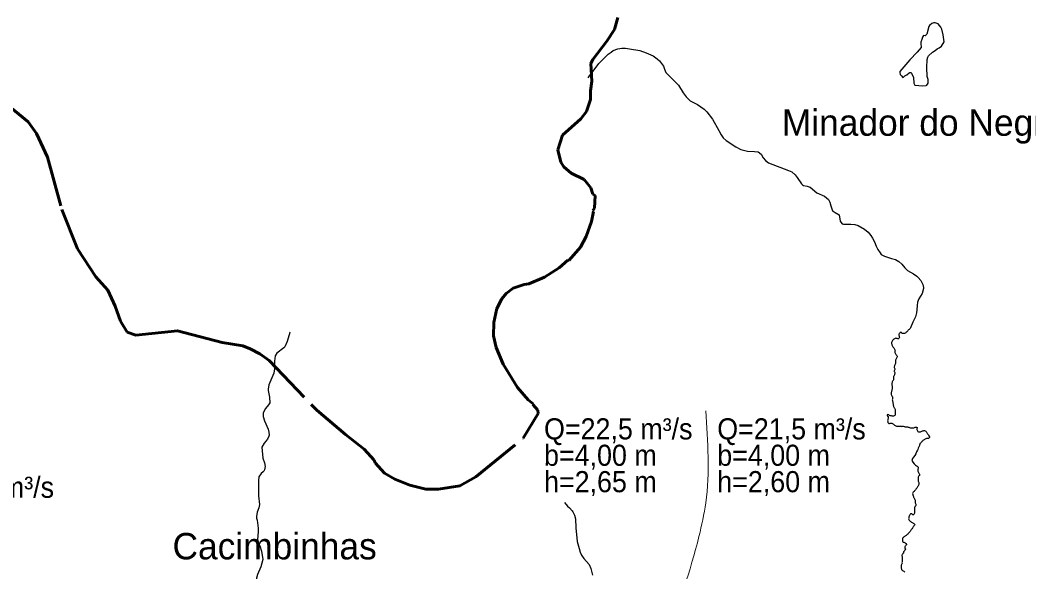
# Model space of a CAD drawing. Extents: x -1643653 to 4543381, y 1624270 to 13878484.
# Drawn here: x 717468 to 736555, y 8960656 to 8971104 of the extents above; entities that cross this region are included whole.
import ezdxf

# ---------------------------------------------------------------- set-up
doc = ezdxf.new("R2010")
doc.units = 0
doc.header["$LTSCALE"] = 160
doc.linetypes.add('LONG_DASH_SHORT_DASH', pattern=[9.9, 6, -1.2, 1.5, -1.2])
for name, color, linetype, lineweight in [('21', 7, 'Continuous', 25), ('24', 7, 'Continuous', 25), ('50', 7, 'Continuous', 13), ('60', 7, 'Continuous', 13), ('7', 7, 'LONG_DASH_SHORT_DASH', 60)]:
    doc.layers.add(name, color=color, linetype=linetype, lineweight=lineweight)
doc.layers.add('41', color=7, linetype='Continuous')

msp = doc.modelspace()

# ---------------------------------------------------------------- linework, layer by layer
at = {"layer": '21'}
for points in [[(734441.2, 8970498.9), (734303.8, 8970355.7), (734116.5, 8970129.9), (734113.1, 8970114.7), (734119.4, 8970075.5), (734145.2, 8970051.2), (734168.9, 8970019.5), (734181.4, 8970021.5), (734206.5, 8970050.8), (734247.2, 8970065.8), (734290.4, 8970107.4), (734303.5, 8970111.7), (734321.8, 8970111.1), (734333.6, 8970097.9), (734375, 8970020.5), (734381.7, 8969909.7), (734389.7, 8969884.2), (734396.2, 8969874.8), (734551.2, 8969860.5), (734613.7, 8969866.7), (734627.4, 8969872.6), (734648.3, 8969912.4), (734649.6, 8969980.8), (734634.3, 8970019.7), (734630.8, 8970039.7), (734623.8, 8970209), (734629.4, 8970357.2), (734643.8, 8970405.7), (734658.9, 8970427.2), (734730.6, 8970496.3), (734782.1, 8970530.8), (734817.5, 8970561.3), (734855.2, 8970579.8), (734904.2, 8970611.7), (734951.1, 8970691.3), (734935.8, 8970827.7), (734908.4, 8970936.3), (734891.3, 8970974.5), (734841.3, 8971037.1), (734782.7, 8971051.2)], [(734782.7, 8971051.2), (734756.2, 8971050.8), (734720.8, 8971040.1), (734672, 8971001.4), (734663.3, 8970981.6), (734624.9, 8970837.4), (734592.1, 8970806.3), (734562.4, 8970812), (734543.6, 8970783.7), (734532, 8970740.5), (734512.6, 8970689.2), (734508.8, 8970650.1), (734519.5, 8970599.8), (734514.8, 8970584.3), (734441.2, 8970498.9)]]:
    msp.add_lwpolyline(points, dxfattribs=at)
at = {"layer": '24'}
for points in [[(728214.3, 8970014.3), (728272, 8970092.8), (728331.6, 8970162.7), (728417.4, 8970282.5), (728594.8, 8970457.4), (728648.4, 8970499.8), (728691.9, 8970528.1), (728779.9, 8970559.1)], [(728779.9, 8970559.1), (728852.1, 8970572.7), (728924.3, 8970573), (729000.6, 8970564.2), (729191.8, 8970527), (729315.4, 8970483.8), (729446.4, 8970430), (729519.7, 8970374), (729562.9, 8970331.7), (729643.8, 8970234.4), (729657.8, 8970174.1), (729686.6, 8970110.8), (729928.3, 8969870.5), (730012.4, 8969726.4), (730069.7, 8969653.9), (730149.2, 8969579.5), (730284.8, 8969503.9), (730412, 8969418.7), (730463.2, 8969367.6), (730567.7, 8969229.8), (730688.7, 8969016.5), (730730.3, 8968933.7), (730772.2, 8968877.4), (730829.8, 8968823.3), (731008.2, 8968703.6), (731105.3, 8968654.8), (731233, 8968624.6), (731360.6, 8968619.3), (731432.2, 8968607.5), (731490.4, 8968564.6), (731529, 8968498.9), (731572, 8968444.1), (731629.2, 8968401.6), (732006.1, 8968259.5), (732068.7, 8968231.4), (732130.1, 8968177.5), (732172.3, 8968124.3), (732254.1, 8968003.8), (732270.8, 8967986), (732292.3, 8967973.5), (732359.4, 8967962.3), (732419.1, 8967940.3), (732541.4, 8967832.4), (732686.6, 8967768.5), (732762.4, 8967705.5), (732787.2, 8967659.9), (732807.8, 8967584.8), (732842.4, 8967493.1), (732851.1, 8967484), (732892.3, 8967462.8), (732967.3, 8967414.9), (732986, 8967300), (732997.8, 8967278.1), (733022.8, 8967248.5), (733047.5, 8967241.4), (733120.3, 8967238.6), (733188.8, 8967243.5), (733264.7, 8967233.7), (733328, 8967214.7), (733447.7, 8967146.1), (733512.9, 8967086.8), (733564.5, 8967027.4), (733599.2, 8966975.3), (733599.2, 8966975.3), (733635.8, 8966903.5)], [(733635.8, 8966903.5), (733667.4, 8966823.6), (733697.2, 8966763.3), (733739, 8966694.9), (733760.7, 8966668.4), (733825.8, 8966637.8), (733959, 8966591.6), (734034.5, 8966569.7), (734094.6, 8966536.2), (734151.5, 8966485), (734209.2, 8966415.7), (734259.6, 8966363.7), (734370.9, 8966301.9), (734433.4, 8966256), (734458.6, 8966232.5), (734511.2, 8966171.1), (734552, 8966096.3), (734560.3, 8966041.1), (734559.6, 8966020.2), (734537.3, 8965930.7), (734471.1, 8965828), (734446.2, 8965764.4), (734439.5, 8965701), (734438, 8965620.3), (734427.4, 8965560.6), (734408.2, 8965484.4), (734379, 8965420.6), (734356.7, 8965384.2), (734317.4, 8965278.9)], [(722575.5, 8965195.4), (722571, 8965187.9), (722519, 8965016.7), (722474.9, 8964918.2), (722459.2, 8964901.6), (722323.5, 8964797.9), (722290.5, 8964747.2), (722279.7, 8964646.8), (722281, 8964566), (722277.5, 8964502.2), (722266.5, 8964421.5), (722176.2, 8964195.9), (722157.5, 8964115.2), (722160.4, 8964087.6), (722187, 8963962.1), (722189.1, 8963859.1), (722167.7, 8963817.5), (722110.5, 8963747.7), (722070.3, 8963681.7), (722063.8, 8963664.4), (722068.1, 8963601.1), (722094, 8963516.1), (722162.6, 8963358.1), (722176.2, 8963303.1), (722177, 8963244), (722173.6, 8963223), (722150.4, 8963167.1), (722082.2, 8963092.3), (722039.2, 8963018), (722060.5, 8962810.2), (722090.5, 8962720.7), (722103.1, 8962648.5), (722089.6, 8962588.8), (722078.8, 8962562.8), (722066.8, 8962550.6), (722025.2, 8962521.8), (721986.8, 8962458), (721978, 8962385), (721975.3, 8962231.7), (721979, 8962096), (721995.3, 8961934.2), (721985.8, 8961870.2), (721954.4, 8961789.1)], [(734317.4, 8965278.9), (734316.7, 8965277.6), (734309.6, 8965266), (734300.3, 8965256.2), (734290.8, 8965248), (734280, 8965241.5), (734271, 8965232.4), (734262.1, 8965222.2), (734255.2, 8965210.8), (734246, 8965201.4), (734235.3, 8965192.4), (734225.2, 8965183.6), (734214.5, 8965176.8), (734203.3, 8965171.2), (734191.1, 8965169), (734176.5, 8965168.2), (734165.4, 8965170.5), (734153.3, 8965175.2), (734146.5, 8965187.1), (734135.5, 8965193.7), (734123.7, 8965189.1), (734113.9, 8965181), (734104.7, 8965171.5), (734096.9, 8965160.2), (734092, 8965148.5), (734093.8, 8965135.7), (734099.1, 8965124.2), (734101.8, 8965111.2), (734104.4, 8965098.9), (734101.7, 8965086.3), (734094.8, 8965075.1), (734085.3, 8965066.8), (734072.7, 8965069.6), (734061.6, 8965075.9), (734048.7, 8965077.6), (734035.9, 8965079.3), (734022.6, 8965077.8), (734012.9, 8965069.3), (734002.3, 8965061.6), (733992.1, 8965054.2), (733982.6, 8965044.5), (733973.5, 8965035.4), (733966.4, 8965023.8), (733961.2, 8965011.2), (733957.4, 8964996.8), (733956.8, 8964980.1), (733961.7, 8964967.6), (733965, 8964954.8), (733969.4, 8964942.7), (733975.5, 8964931.1), (733983, 8964920.4), (733992.3, 8964907.2), (733999.9, 8964896), (734007, 8964885.5), (734014.1, 8964874.7), (734019.1, 8964863.1), (734023, 8964850.6), (734021.8, 8964836.9), (734020.6, 8964824.1), (734020.5, 8964810.9), (734024.2, 8964798.7), (734031.2, 8964786.5), (734039.1, 8964776.3), (734045.8, 8964764.7), (734054.2, 8964754.9)], [(734054.2, 8964754.9), (734060.9, 8964743.3), (734062.1, 8964730.9), (734057.1, 8964716.4), (734051.1, 8964704.2), (734044.2, 8964692), (734039, 8964679.5), (734033.5, 8964667.7), (734031.7, 8964654.4), (734034.2, 8964641.1), (734034.2, 8964628.3), (734034.1, 8964613), (734031.7, 8964599), (734024.3, 8964586.6), (734018.8, 8964574.7), (734012.7, 8964563), (734010, 8964550.6), (734009.5, 8964537.9), (734009, 8964524.6), (734010.7, 8964510.9), (734016.3, 8964498.6), (734016.6, 8964486), (734010.2, 8964474.6), (734005, 8964463.3), (734003.8, 8964450.7), (734012.6, 8964441.7), (734016, 8964428.6), (734016.2, 8964415.1), (734015.3, 8964401.5), (734012.5, 8964389.2), (734008.2, 8964375), (733999.7, 8964365), (733992.6, 8964354.2), (733992.8, 8964341.2), (733995.2, 8964328.2), (733996.5, 8964315.3), (733996.1, 8964302.6)], [(733996.1, 8964302.6), (733991.3, 8964290.8), (733985.7, 8964278.4), (733977, 8964266.7), (733970.8, 8964254.3), (733966.8, 8964241.9), (733962.8, 8964229.6), (733960.8, 8964216.6), (733959.5, 8964204), (733963.7, 8964190.5), (733968, 8964177.9), (733970, 8964165.6), (733970.8, 8964152.7), (733969.3, 8964140.3), (733967.8, 8964127), (733965.9, 8964114.5), (733963.3, 8964101.8), (733960.2, 8964089.4), (733957.5, 8964076.7), (733954, 8964064.3), (733950.2, 8964052), (733949.4, 8964039.4), (733948.8, 8964026.1), (733950.4, 8964013.4), (733956.9, 8964002.4), (733964.9, 8963992.1), (733970.9, 8963980.8), (733975.1, 8963967.2), (733977.1, 8963954.1), (733977.3, 8963941.3), (733974.7, 8963928.5), (733969.8, 8963916.5), (733973.1, 8963904.2), (733975.6, 8963891), (733978.1, 8963878), (733980.9, 8963864.1), (733983.6, 8963851.7), (733985.7, 8963839), (733987.3, 8963825.2), (733990.2, 8963813), (733991.4, 8963800.2), (733993.4, 8963787.4), (733998.3, 8963775.9), (734004.5, 8963764.8), (734011.8, 8963753.8), (734019.7, 8963743.9), (734023.1, 8963731.8), (734024.4, 8963719), (734025.3, 8963704.3), (734026.4, 8963691.4), (734027.8, 8963677.9), (734028.3, 8963664.8), (734028.3, 8963651.9), (734028.2, 8963639.3), (734025.8, 8963627), (734017.3, 8963617.8), (734005.2, 8963608.5), (733993.3, 8963604.6), (733979.8, 8963604.3), (733967.2, 8963605.8), (733955.4, 8963610.6), (733942.5, 8963609.8), (733929.6, 8963614), (733918.5, 8963620.1), (733907.4, 8963627.1)], [(733907.4, 8963627.1), (733896, 8963632.6), (733883.9, 8963636.4), (733873.5, 8963629), (733873.4, 8963616.1), (733881.9, 8963606.8), (733890.4, 8963597.1), (733892.8, 8963584.5), (733892.8, 8963571.2), (733891.7, 8963557.6), (733888.4, 8963545.2), (733885.2, 8963532.5), (733883.4, 8963519.3), (733883.6, 8963506.2), (733884.6, 8963493.5), (733889.7, 8963481.7), (733897.6, 8963469.9), (733908.2, 8963462.6), (733921.2, 8963465.7), (733932.8, 8963471.8), (733947.2, 8963473.3), (733959.5, 8963471.2), (733971.9, 8963465.6), (733982.9, 8963458.6), (733993.4, 8963451), (734003.9, 8963442.6), (734014.3, 8963435.6), (734024.7, 8963427.4), (734036.2, 8963420), (734048.7, 8963417.4), (734061.5, 8963417), (734075.2, 8963416.7), (734088.5, 8963416.8), (734101.5, 8963418.1), (734115.2, 8963415.3), (734127.4, 8963412.7), (734140.3, 8963411.9)], [(734140.3, 8963411.9), (734153.1, 8963412.5), (734166.7, 8963413), (734179.8, 8963413), (734192.9, 8963411.4), (734204.7, 8963406.1), (734217.6, 8963403.3), (734230.9, 8963401.8), (734244.9, 8963401.4), (734258.5, 8963399.5), (734272.1, 8963396.5), (734284.7, 8963393.3), (734297.7, 8963389.8), (734310, 8963386.4), (734324.6, 8963384.7), (734339.7, 8963384.1), (734353.5, 8963383.7), (734366.6, 8963383.7), (734380.1, 8963384.7), (734392.7, 8963388.3), (734405.8, 8963393.8), (734418.5, 8963396.7), (734431.2, 8963396.6), (734441, 8963388.7), (734438.8, 8963376.4), (734433.9, 8963364.4), (734437.2, 8963351.6), (734442.7, 8963339.3), (734449.4, 8963327.7), (734457.2, 8963316.7), (734467.7, 8963309.5), (734480.4, 8963305.5), (734493.4, 8963305.1), (734506.2, 8963307.8), (734517.6, 8963314.2), (734529, 8963319.3), (734541.9, 8963323.9), (734554.4, 8963327), (734568.6, 8963330.6), (734581.7, 8963331.2), (734594.2, 8963329.3), (734605.3, 8963322.3), (734613.5, 8963312.8), (734620.4, 8963302.1), (734626.4, 8963290.9), (734633.3, 8963280.1), (734640, 8963269.1), (734647.3, 8963258.4), (734655.3, 8963248.2), (734662.7, 8963234.7), (734672.8, 8963211.7)], [(734672.8, 8963211.7), (734674.2, 8963206.7), (734674.2, 8963203.6), (734671.8, 8963197.4), (734666.7, 8963191.8), (734656.5, 8963184.6), (734644, 8963181), (734630.8, 8963180.4), (734617.4, 8963180.5), (734606.2, 8963174.5), (734593.3, 8963171.7), (734582, 8963165), (734571.1, 8963158.4), (734560.2, 8963150), (734550, 8963141.1), (734540.7, 8963132.2), (734531.7, 8963121.8), (734523.2, 8963111.8), (734513.7, 8963102.3), (734503.3, 8963094.3), (734495.2, 8963084.6), (734491.5, 8963070.7), (734487.3, 8963058.8), (734483.8, 8963046.6), (734481.8, 8963033.4), (734475.8, 8963021.3), (734469.1, 8963010), (734463.7, 8962997.9), (734452.3, 8962973.1)], [(734452.3, 8962973.1), (734447.6, 8962962.4), (734429.7, 8962928.5), (734414.2, 8962893.9), (734396.5, 8962860.8), (734373.9, 8962829.8), (734350.6, 8962800.1), (734340.4, 8962763.4), (734361.6, 8962732.1), (734382.8, 8962699.1), (734411.5, 8962673.7), (734426.3, 8962663.6), (734439.8, 8962657), (734450.1, 8962649.5), (734460.7, 8962637.1), (734463.7, 8962623.8), (734462.3, 8962611.2), (734455.9, 8962600), (734451.7, 8962588.5), (734451.6, 8962576.2), (734454.6, 8962563.8), (734460.7, 8962551.3), (734466, 8962539.4), (734473.2, 8962527.7), (734480.5, 8962515.1), (734485.3, 8962503.2), (734487.4, 8962490.2), (734483.7, 8962478.7), (734472.9, 8962472.5), (734463.9, 8962463.6), (734460.9, 8962451.8), (734460.9, 8962439.4), (734460.8, 8962426.2), (734458.8, 8962411.3), (734458.1, 8962398.5), (734460, 8962386.5), (734462.6, 8962374.7), (734466.6, 8962362.6), (734470.8, 8962350.7), (734471.7, 8962337.7), (734471.5, 8962322.5), (734471.3, 8962308.9), (734467.4, 8962297.2), (734460.8, 8962286.3), (734455.3, 8962275.4), (734448.8, 8962263.2), (734441, 8962251.4), (734433.2, 8962240.7), (734425.2, 8962229), (734417.4, 8962219.1), (734409.1, 8962209), (734400, 8962199.1), (734391.7, 8962190), (734383.7, 8962181), (734374.2, 8962173.1), (734366, 8962164.3), (734357.8, 8962153.6), (734354.8, 8962141), (734357.8, 8962124), (734360.1, 8962112), (734364.5, 8962097.4), (734370.5, 8962085.5), (734375.3, 8962073.5), (734380.1, 8962061.9), (734387.2, 8962050.9), (734392.9, 8962039.6), (734398.1, 8962027.3), (734401.7, 8962015.2), (734402.3, 8962002.2), (734402.4, 8961989.4), (734404.1, 8961976.6), (734406.8, 8961963.1), (734410.8, 8961952.5), (734414.1, 8961938.9), (734414.2, 8961925.2), (734413.8, 8961912.3), (734411.4, 8961900), (734399.9, 8961895.9), (734394.8, 8961885), (734391.5, 8961872.9), (734391.2, 8961870.4), (734391.1, 8961855.7), (734391, 8961841.3), (734390.9, 8961829.3), (734390.8, 8961816.6), (734390.7, 8961803.9), (734390.3, 8961791), (734390.1, 8961778.6), (734390, 8961766.5), (734388, 8961754.5), (734380.7, 8961744.3), (734371, 8961736.2), (734358.2, 8961738.1), (734350.1, 8961747.3), (734338.7, 8961752.7), (734327, 8961755.8), (734315.1, 8961754.3), (734307.7, 8961744), (734302.1, 8961733.4), (734296.4, 8961722.2), (734289.2, 8961711.3)], [(727765.8, 8961970.3), (727825.8, 8961899), (727865.1, 8961870.8), (727914.4, 8961812.9), (727928.9, 8961790.8), (727957, 8961730.6), (727973.7, 8961658.3), (727982.1, 8961491.7), (728008.3, 8961232.6), (728042.5, 8961100.9), (728042.5, 8961100.9)], [(721954.4, 8961789.1), (721939, 8961701.5), (721940.5, 8961675.6), (721951.9, 8961632), (721968.9, 8961483.5), (721970.5, 8961415.5), (721961.3, 8961271), (721974.8, 8961199.1), (722002.5, 8961147.9), (722036.1, 8961049.7), (722059, 8960887.1), (722022.2, 8960752.4), (721958.8, 8960603.3), (721941.3, 8960535.4), (721939.8, 8960504.4), (721952, 8960451.2), (721953.6, 8960363.9)], [(734289.2, 8961711.3), (734283.8, 8961700), (734281.5, 8961688.1), (734280.9, 8961674.6), (734280.8, 8961661.6), (734284.7, 8961649.7), (734287.4, 8961637.4), (734296.4, 8961627.5), (734306.7, 8961619), (734316.1, 8961610.8), (734326.2, 8961603.1), (734336, 8961596), (734346.8, 8961589.7), (734356.9, 8961582), (734368.8, 8961575.5), (734379.9, 8961568.9), (734388.6, 8961559.9), (734395.6, 8961549.8), (734388.5, 8961537.7), (734380.5, 8961527.4), (734372.8, 8961518.1), (734365.6, 8961507.4), (734359.4, 8961496), (734352.2, 8961485.5), (734344.5, 8961473.6), (734337.4, 8961463.9), (734328.9, 8961454.1), (734321.4, 8961443.2), (734315, 8961432.6), (734307.4, 8961421.2), (734299.3, 8961410.7), (734290.8, 8961400.6), (734280.7, 8961391.1), (734271.1, 8961380.8), (734263, 8961371.6), (734254, 8961362.1), (734243, 8961354.4), (734232.2, 8961347.1), (734222.1, 8961340.4), (734211.8, 8961333.8), (734201, 8961327), (734191.4, 8961318.2), (734182.9, 8961308.7), (734173.4, 8961301.1), (734167, 8961290.8), (734166.8, 8961278.6), (734166.7, 8961265.9), (734166.4, 8961252.4), (734165.8, 8961238.4), (734167.3, 8961226.5), (734178.3, 8961221.3), (734191, 8961218.2), (734202.9, 8961212.1), (734213, 8961204.5), (734223.8, 8961197.5), (734234.3, 8961191.3), (734239.4, 8961180.2), (734236.8, 8961167.9), (734227.7, 8961158.7), (734219.6, 8961150.8), (734213.2, 8961144.3), (734207.2, 8961131.5), (734207.9, 8961118.3), (734211.4, 8961106.2), (734218, 8961091.1)], [(728042.5, 8961100.9), (728066.8, 8961029.4), (728091.6, 8960973.5), (728132.1, 8960907.8), (728236.6, 8960797.5), (728265.1, 8960722.4), (728295.7, 8960595)], [(734218, 8961091.1), (734207.8, 8961062.9), (734200, 8961053), (734190.9, 8961044.2), (734184.6, 8961033.6), (734182.6, 8961021.3), (734181.7, 8961009.3), (734171.8, 8961001.8), (734165.3, 8960991.3), (734157.6, 8960980.9), (734153.4, 8960969.1), (734153.9, 8960956.9), (734155.7, 8960944.8), (734155.6, 8960930.8), (734157.2, 8960918.6), (734157.3, 8960903.8), (734157.4, 8960891.6), (734158.6, 8960889.5), (734158.7, 8960875.6), (734155.4, 8960860.1), (734154.8, 8960846.8), (734154.5, 8960832.9), (734154.7, 8960820.1), (734151.4, 8960807.7), (734146.5, 8960794.6), (734140.1, 8960780.9), (734140, 8960767.8), (734139.7, 8960754.8), (734139.4, 8960740.2), (734140.4, 8960727.2), (734143.2, 8960714.9), (734147.9, 8960702.2), (734155.3, 8960690.7), (734166.3, 8960684.7), (734176.8, 8960677.5), (734187.8, 8960671.4), (734189.3, 8960669.8)], [(734189.3, 8960669.8), (734197.1, 8960661.3), (734205.7, 8960651.9)]]:
    msp.add_lwpolyline(points, dxfattribs=at)
at = {"layer": '50'}
msp.add_spline([(730440.7, 8963706.8), (730440.7, 8961963.4), (730313.1, 8961325.5), (728843, 8957551.4)], degree=3, dxfattribs=at)
at = {"layer": '60', "lineweight": 25}
msp.add_spline([(814781, 9009175.5), (814787.2, 9009173.4), (814796.9, 9009173.4), (814799.4, 9009172.4), (814805.1, 9009174.5), (814805.6, 9009176.5), (814811.7, 9009179.5), (814811.7, 9009179.5), (814801.5, 9009181), (814790.7, 9009181.5), (814784.1, 9009183.1), (814777.4, 9009185.1), (814778.4, 9009175.5)], degree=3, dxfattribs=at)
at = {"layer": '7'}
for points in [[(719658.3, 8965140.1), (720442, 8965220.3), (721288, 8965002.1), (721680.5, 8964933.5), (721820.1, 8964881.9), (722005.8, 8964784.1), (722178.5, 8964657), (723083.4, 8963715.2), (723625.8, 8963254.3), (723977.8, 8962977.1), (724168.2, 8962768.7), (724186.8, 8962722.9), (724359.5, 8962523.2), (724559.4, 8962414.2), (724841.1, 8962296.1), (725141, 8962223.5), (725386.8, 8962222.5), (725788.6, 8962283.2), (726090.3, 8962454.2), (726984.4, 8963189.7), (727272.9, 8963654), (727265.1, 8963720.5), (727171.4, 8963825.9), (727177.2, 8963835.7), (727083.5, 8963916.6), (726881.4, 8964145.8), (726607, 8964591.8), (726472.1, 8964903.4), (726424.9, 8965128.6), (726428, 8965378.3), (726489.2, 8965641.2), (726585.3, 8965827.1), (726663.7, 8965928.8), (726797, 8966026.6), (727004.8, 8966100.9), (727095.2, 8966112.8), (727389.2, 8966234.1), (727665.8, 8966411.4), (727830.4, 8966559.9), (727853.4, 8966559.4), (728073.8, 8966803.2), (728177.3, 8967005.8), (728281, 8967292.8), (728314.3, 8967479.3), (728306, 8967500.6), (728333.7, 8967541.7), (728350.7, 8967781.6), (728305.9, 8967811.8), (728268.5, 8967931), (728143.1, 8968083.6), (727891.6, 8968208.7), (727752.6, 8968328.3), (727699.6, 8968412.7), (727644.7, 8968647.4), (727727.1, 8968929.1), (728078.2, 8969238.6), (728184.2, 8969376), (728262.5, 8969602.8), (728262.6, 8969767.2), (728287.9, 8969948.7), (728268.9, 8970282.4), (728302.9, 8970356.4), (728566.6, 8970704.3), (728713.2, 8970930.1), (728775.4, 8971157.2)], [(714387.4, 8969902.2), (714562.6, 8969724), (714791.2, 8969580.7), (715019.8, 8969437.3), (715266.3, 8969329.2), (715566.5, 8969291.3), (716240, 8969497.5), (716452.6, 8969548.7), (716647.3, 8969582.3), (716912.5, 8969580.1), (717194.9, 8969524.6), (717616.1, 8969176.7), (717779.5, 8968954.6), (717981.6, 8968510.6), (718255.9, 8967518.7), (718550, 8966774), (718899, 8966240.8), (719126.6, 8965991.5), (719265.4, 8965689.9), (719369.1, 8965406.3), (719491, 8965193.2), (719658.3, 8965140.1)]]:
    msp.add_lwpolyline(points, dxfattribs=at)

# ---------------------------------------------------------------- texts
at = {"layer": '41'}
for s, p in [('Minador do Negrão', (731880.7, 8968914.6)), ('Cacimbinhas', (720350.3, 8960892.5))]:
    msp.add_text(s, height=500, dxfattribs=at).set_placement(p)
at = {"layer": '50', "width": 0.95}
for s, p in [('Q=22,5 m³/s', (727380.7, 8963164.2)), ('Q=21,5 m³/s', (730658.6, 8963164.2)), ('b=4,00 m', (727380.7, 8962664.2)), ('b=4,00 m', (730658.6, 8962664.2)), ('h=2,65 m', (727380.7, 8962164.2)), ('h=2,60 m', (730658.6, 8962164.2)), ('Q=22,5 m³/s', (715299, 8962058.7))]:
    msp.add_text(s, height=400, dxfattribs=at).set_placement(p)

doc.saveas('drawing.dxf')
